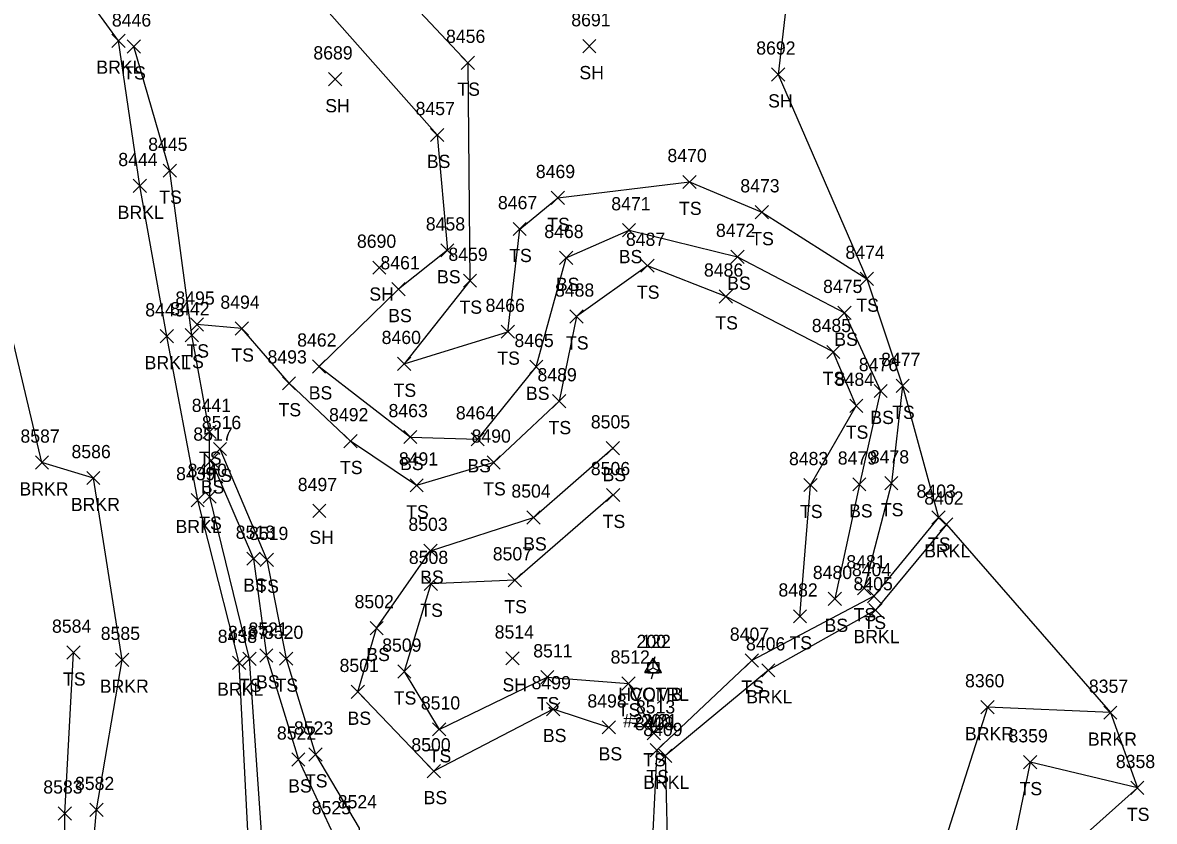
# Model space of a CAD drawing. Extents: x 1482574 to 1485769, y 580696 to 595649.
# Drawn here: x 1485243.5 to 1485414.9, y 581325.5 to 581446.4 of the extents above; entities that cross this region are included whole.
import ezdxf

# ---------------------------------------------------------------- set-up
doc = ezdxf.new("R2010")
doc.units = 0
for name, color, linetype in [('C_A', 7, 'Continuous'), ('C_C', 7, 'Continuous'), ('C_I', 7, 'Continuous'), ('CPSM', 7, 'Continuous'), ('L_A', 7, 'Continuous'), ('L_I', 7, 'Continuous'), ('L_TIC', 7, 'Continuous'), ('LAWE', 7, 'Continuous'), ('LELB', 7, 'Continuous'), ('LSOGP', 7, 'Continuous'), ('U_A', 7, 'Continuous'), ('U_C', 7, 'Continuous'), ('U_I', 7, 'Continuous'), ('UP', 7, 'Continuous')]:
    doc.layers.add(name, color=color, linetype=linetype)

msp = doc.modelspace()

# ---------------------------------------------------------------- linework, layer by layer
at = {"layer": 'CPSM'}
for p, q in [((1485337.71, 581347.99), (1485338.96, 581350.15)), ((1485340.21, 581347.99), (1485338.96, 581350.15)), ((1485338.96, 581348.71), (1485338.96, 581350.15)), ((1485337.71, 581347.99), (1485338.96, 581348.71)), ((1485338.96, 581348.71), (1485338.96, 581348.71)), ((1485338.96, 581348.71), (1485340.21, 581347.99)), ((1485337.71, 581347.99), (1485340.21, 581347.99))]:
    msp.add_line(p, q, dxfattribs=at)
at = {"layer": 'L_TIC'}
for points in [[(1485256.98, 581442.62), (1485258.98, 581444.62)], [(1485258.98, 581442.62), (1485256.98, 581444.62)], [(1485259.29, 581441.76), (1485261.29, 581443.76)], [(1485261.29, 581441.76), (1485259.29, 581443.76)], [(1485328.29, 581441.8), (1485330.29, 581443.8)], [(1485330.29, 581441.8), (1485328.29, 581443.8)], [(1485309.89, 581439.29), (1485311.89, 581441.29)], [(1485311.89, 581439.29), (1485309.89, 581441.29)], [(1485356.87, 581437.52), (1485358.87, 581439.52)], [(1485358.87, 581437.52), (1485356.87, 581439.52)], [(1485289.8, 581436.79), (1485291.8, 581438.79)], [(1485291.8, 581436.79), (1485289.8, 581438.79)], [(1485305.23, 581428.36), (1485307.23, 581430.36)], [(1485307.23, 581428.36), (1485305.23, 581430.36)], [(1485264.74, 581422.95), (1485266.74, 581424.95)], [(1485266.74, 581422.95), (1485264.74, 581424.95)], [(1485260.21, 581420.65), (1485262.21, 581422.65)], [(1485262.21, 581420.65), (1485260.21, 581422.65)], [(1485343.46, 581421.25), (1485345.46, 581423.25)], [(1485345.46, 581421.25), (1485343.46, 581423.25)], [(1485323.5, 581418.83), (1485325.5, 581420.83)], [(1485325.5, 581418.83), (1485323.5, 581420.83)], [(1485354.4, 581416.67), (1485356.4, 581418.67)], [(1485356.4, 581416.67), (1485354.4, 581418.67)], [(1485317.74, 581414.12), (1485319.74, 581416.12)], [(1485319.74, 581414.12), (1485317.74, 581416.12)], [(1485334.3, 581413.95), (1485336.3, 581415.95)], [(1485336.3, 581413.95), (1485334.3, 581415.95)], [(1485306.78, 581410.9), (1485308.78, 581412.9)], [(1485308.78, 581410.9), (1485306.78, 581412.9)], [(1485324.77, 581409.76), (1485326.77, 581411.76)], [(1485326.77, 581409.76), (1485324.77, 581411.76)], [(1485350.72, 581409.92), (1485352.72, 581411.92)], [(1485352.72, 581409.92), (1485350.72, 581411.92)], [(1485296.49, 581408.28), (1485298.49, 581410.28)], [(1485298.49, 581408.28), (1485296.49, 581410.28)], [(1485337.08, 581408.57), (1485339.08, 581410.57)], [(1485339.08, 581408.57), (1485337.08, 581410.57)], [(1485310.21, 581406.3), (1485312.21, 581408.3)], [(1485312.21, 581406.3), (1485310.21, 581408.3)], [(1485370.32, 581406.6), (1485372.32, 581408.6)], [(1485372.32, 581406.6), (1485370.32, 581408.6)], [(1485299.39, 581405.02), (1485301.39, 581407.02)], [(1485301.39, 581405.02), (1485299.39, 581407.02)], [(1485348.96, 581403.92), (1485350.96, 581405.92)], [(1485350.96, 581403.92), (1485348.96, 581405.92)], [(1485366.93, 581401.44), (1485368.93, 581403.44)], [(1485368.93, 581401.44), (1485366.93, 581403.44)], [(1485268.86, 581399.68), (1485270.86, 581401.68)], [(1485270.86, 581399.68), (1485268.86, 581401.68)], [(1485326.34, 581400.89), (1485328.34, 581402.89)], [(1485328.34, 581400.89), (1485326.34, 581402.89)], [(1485264.29, 581397.9), (1485266.29, 581399.9)], [(1485266.29, 581397.9), (1485264.29, 581399.9)], [(1485268.08, 581398.06), (1485270.08, 581400.06)], [(1485270.08, 581398.06), (1485268.08, 581400.06)], [(1485275.67, 581399.06), (1485277.67, 581401.06)], [(1485277.67, 581399.06), (1485275.67, 581401.06)], [(1485315.94, 581398.59), (1485317.94, 581400.58)], [(1485317.94, 581398.59), (1485315.94, 581400.58)], [(1485365.23, 581395.52), (1485367.23, 581397.52)], [(1485367.23, 581395.52), (1485365.23, 581397.52)], [(1485287.35, 581393.33), (1485289.35, 581395.33)], [(1485289.35, 581393.33), (1485287.35, 581395.33)], [(1485300.23, 581393.72), (1485302.23, 581395.72)], [(1485302.23, 581393.72), (1485300.23, 581395.72)], [(1485320.25, 581393.26), (1485322.25, 581395.26)], [(1485322.25, 581393.26), (1485320.25, 581395.26)], [(1485282.81, 581390.77), (1485284.81, 581392.77)], [(1485284.81, 581390.77), (1485282.81, 581392.77)], [(1485372.4, 581389.62), (1485374.4, 581391.61)], [(1485374.4, 581389.62), (1485372.4, 581391.61)], [(1485375.73, 581390.39), (1485377.73, 581392.39)], [(1485377.73, 581390.39), (1485375.73, 581392.39)], [(1485323.7, 581388.07), (1485325.7, 581390.07)], [(1485325.7, 581388.07), (1485323.7, 581390.07)], [(1485368.71, 581387.38), (1485370.71, 581389.38)], [(1485370.71, 581387.38), (1485368.71, 581389.38)], [(1485270.76, 581383.44), (1485272.76, 581385.44)], [(1485272.76, 581383.44), (1485270.76, 581385.44)], [(1485301.18, 581382.64), (1485303.18, 581384.64)], [(1485303.18, 581382.64), (1485301.18, 581384.64)], [(1485311.38, 581382.3), (1485313.38, 581384.3)], [(1485313.38, 581382.3), (1485311.38, 581384.3)], [(1485272.35, 581380.84), (1485274.35, 581382.84)], [(1485274.35, 581380.84), (1485272.35, 581382.84)], [(1485292.13, 581382.03), (1485294.12, 581384.03)], [(1485294.12, 581382.03), (1485292.13, 581384.03)], [(1485331.85, 581380.95), (1485333.85, 581382.95)], [(1485333.85, 581380.95), (1485331.85, 581382.95)], [(1485271, 581379.09), (1485273, 581381.09)], [(1485273, 581379.09), (1485271, 581381.09)], [(1485245.39, 581378.79), (1485247.39, 581380.79)], [(1485247.39, 581378.79), (1485245.39, 581380.79)], [(1485313.8, 581378.8), (1485315.8, 581380.79)], [(1485315.8, 581378.8), (1485313.8, 581380.79)], [(1485253.18, 581376.44), (1485255.17, 581378.44)], [(1485255.17, 581376.44), (1485253.18, 581378.44)], [(1485369.18, 581375.48), (1485371.18, 581377.47)], [(1485371.18, 581375.48), (1485369.18, 581377.47)], [(1485374.02, 581375.65), (1485376.02, 581377.65)], [(1485376.02, 581375.65), (1485374.02, 581377.65)], [(1485302.13, 581375.33), (1485304.13, 581377.33)], [(1485304.13, 581375.33), (1485302.13, 581377.33)], [(1485331.9, 581373.87), (1485333.9, 581375.87)], [(1485333.9, 581373.87), (1485331.9, 581375.87)], [(1485361.78, 581375.38), (1485363.78, 581377.38)], [(1485363.78, 581375.38), (1485361.78, 581377.38)], [(1485268.97, 581373.1), (1485270.97, 581375.1)], [(1485270.97, 581373.1), (1485268.97, 581375.1)], [(1485270.79, 581373.61), (1485272.79, 581375.61)], [(1485272.79, 581373.61), (1485270.79, 581375.61)], [(1485287.39, 581371.46), (1485289.39, 581373.46)], [(1485289.39, 581371.46), (1485287.39, 581373.46)], [(1485319.82, 581370.47), (1485321.82, 581372.47)], [(1485321.82, 581370.47), (1485319.82, 581372.47)], [(1485381.17, 581370.46), (1485383.17, 581372.45)], [(1485383.17, 581370.46), (1485381.17, 581372.45)], [(1485382.35, 581369.41), (1485384.35, 581371.41)], [(1485384.35, 581369.41), (1485382.35, 581371.41)], [(1485304.22, 581365.44), (1485306.22, 581367.44)], [(1485306.22, 581365.44), (1485304.22, 581367.44)], [(1485277.42, 581364.23), (1485279.42, 581366.23)], [(1485279.42, 581364.23), (1485277.42, 581366.23)], [(1485279.45, 581364.06), (1485281.45, 581366.06)], [(1485281.45, 581364.06), (1485279.45, 581366.06)], [(1485304.28, 581360.43), (1485306.28, 581362.43)], [(1485306.28, 581360.43), (1485304.28, 581362.43)], [(1485317, 581360.97), (1485319, 581362.97)], [(1485319, 581360.97), (1485317, 581362.97)], [(1485369.9, 581359.76), (1485371.9, 581361.76)], [(1485371.9, 581359.76), (1485369.9, 581361.76)], [(1485371.39, 581358.57), (1485373.39, 581360.57)], [(1485373.39, 581358.57), (1485371.39, 581360.57)], [(1485365.47, 581358.15), (1485367.47, 581360.15)], [(1485367.47, 581358.15), (1485365.47, 581360.15)], [(1485360.18, 581355.5), (1485362.18, 581357.5)], [(1485362.18, 581355.5), (1485360.18, 581357.5)], [(1485371.63, 581356.44), (1485373.63, 581358.44)], [(1485373.63, 581356.44), (1485371.63, 581358.44)], [(1485296.07, 581353.73), (1485298.07, 581355.73)], [(1485298.07, 581353.73), (1485296.07, 581355.73)], [(1485250.17, 581350.02), (1485252.17, 581352.02)], [(1485252.17, 581350.02), (1485250.17, 581352.02)], [(1485257.55, 581348.93), (1485259.55, 581350.93)], [(1485259.55, 581348.93), (1485257.55, 581350.93)], [(1485275.27, 581348.48), (1485277.27, 581350.48)], [(1485277.27, 581348.48), (1485275.27, 581350.48)], [(1485276.82, 581349.06), (1485278.82, 581351.06)], [(1485278.82, 581349.06), (1485276.82, 581351.06)], [(1485279.37, 581349.58), (1485281.37, 581351.58)], [(1485281.37, 581349.58), (1485279.37, 581351.58)], [(1485282.36, 581349.09), (1485284.36, 581351.09)], [(1485284.36, 581349.09), (1485282.36, 581351.09)], [(1485316.65, 581349.14), (1485318.65, 581351.14)], [(1485318.65, 581349.14), (1485316.65, 581351.14)], [(1485352.9, 581348.81), (1485354.9, 581350.81)], [(1485354.9, 581348.81), (1485352.9, 581350.81)], [(1485300.26, 581347.15), (1485302.26, 581349.15)], [(1485302.26, 581347.15), (1485300.26, 581349.15)], [(1485321.92, 581346.29), (1485323.92, 581348.29)], [(1485323.92, 581346.29), (1485321.92, 581348.29)], [(1485355.4, 581347.34), (1485357.4, 581349.34)], [(1485357.4, 581347.34), (1485355.4, 581349.34)], [(1485334.2, 581345.35), (1485336.2, 581347.35)], [(1485336.2, 581345.35), (1485334.2, 581347.35)], [(1485293.23, 581344.08), (1485295.23, 581346.08)], [(1485295.23, 581344.08), (1485293.23, 581346.08)], [(1485322.81, 581341.47), (1485324.81, 581343.47)], [(1485324.81, 581341.47), (1485322.81, 581343.47)], [(1485388.58, 581341.76), (1485390.58, 581343.76)], [(1485390.58, 581341.76), (1485388.58, 581343.76)], [(1485407.19, 581340.93), (1485409.19, 581342.93)], [(1485409.19, 581340.93), (1485407.19, 581342.93)], [(1485305.55, 581338.4), (1485307.55, 581340.4)], [(1485307.55, 581338.4), (1485305.55, 581340.4)], [(1485331.25, 581338.7), (1485333.25, 581340.7)], [(1485333.25, 581338.7), (1485331.25, 581340.7)], [(1485338.04, 581337.8), (1485340.04, 581339.8)], [(1485340.04, 581337.8), (1485338.04, 581339.8)], [(1485286.81, 581334.61), (1485288.81, 581336.61)], [(1485288.81, 581334.61), (1485286.81, 581336.61)], [(1485338.52, 581335.26), (1485340.52, 581337.26)], [(1485340.52, 581335.26), (1485338.52, 581337.26)], [(1485339.79, 581334.39), (1485341.79, 581336.39)], [(1485341.79, 581334.39), (1485339.79, 581336.39)], [(1485284.22, 581333.85), (1485286.22, 581335.84)], [(1485286.22, 581333.85), (1485284.22, 581335.84)], [(1485395.03, 581333.43), (1485397.03, 581335.43)], [(1485397.03, 581333.43), (1485395.03, 581335.43)], [(1485304.75, 581332.07), (1485306.75, 581334.07)], [(1485306.75, 581332.07), (1485304.75, 581334.07)], [(1485411.28, 581329.54), (1485413.28, 581331.54)], [(1485413.28, 581329.54), (1485411.28, 581331.54)], [(1485253.65, 581326.22), (1485255.65, 581328.22)], [(1485255.65, 581326.22), (1485253.65, 581328.22)], [(1485248.85, 581325.68), (1485250.85, 581327.68)], [(1485250.85, 581325.68), (1485248.85, 581327.68)]]:
    msp.add_lwpolyline(points, dxfattribs=at)
at = {"layer": 'LAWE'}
for points in [[(1485257.98, 581443.62), (1485236.74, 581472.74)], [(1485246.39, 581379.79), (1485231.41, 581442.65)], [(1485383.35, 581370.41), (1485372.63, 581357.44), (1485356.4, 581348.34), (1485340.79, 581335.39), (1485341.22, 581317.01), (1485338.86, 581297.19), (1485346.76, 581274.6), (1485345.53, 581239.6), (1485332.99, 581225.19), (1485315.53, 581218.82), (1485295.3, 581206.53), (1485284.77, 581228.87), (1485269.41, 581235.91), (1485273, 581250.57), (1485271.25, 581267.15), (1485275.06, 581296.66), (1485277.83, 581319.14), (1485276.27, 581349.48), (1485269.97, 581374.1), (1485265.29, 581398.9), (1485261.21, 581421.65), (1485257.98, 581443.62)], [(1485364.63, 581186.29), (1485351.85, 581199.26), (1485344.05, 581203.55), (1485334.83, 581196.93), (1485324.09, 581192.81), (1485311.88, 581188.77), (1485287.13, 581192.44), (1485263.74, 581206.89), (1485243.58, 581216.33), (1485234.47, 581223.79), (1485232.82, 581234.01), (1485239.54, 581253.71), (1485237.14, 581263.3), (1485247.7, 581282.83), (1485252.83, 581306.34), (1485254.65, 581327.22), (1485258.55, 581349.93), (1485254.18, 581377.44), (1485246.39, 581379.79)], [(1485408.19, 581341.93), (1485389.57, 581342.76), (1485380.27, 581313.64), (1485378.4, 581300.8), (1485376.61, 581261.15), (1485372.43, 581245.94), (1485361.25, 581222.94), (1485351.39, 581213.83), (1485346.53, 581207.64)]]:
    msp.add_lwpolyline(points, dxfattribs=at)
at = {"layer": 'LELB'}
for points in [[(1485244.68, 581483.71), (1485267.26, 581478.31), (1485278.98, 581475.49), (1485293.07, 581459.24), (1485310.89, 581440.29), (1485311.21, 581407.3), (1485301.23, 581394.72), (1485316.94, 581399.58), (1485318.75, 581415.12), (1485324.5, 581419.83), (1485344.46, 581422.25), (1485355.41, 581417.67), (1485371.32, 581407.6), (1485376.73, 581391.39), (1485375.02, 581376.65), (1485370.9, 581360.76)], [(1485243.49, 581476.07), (1485262.58, 581471.63), (1485275.46, 581469.11), (1485283.67, 581454.93), (1485306.23, 581429.36), (1485307.78, 581411.9), (1485300.39, 581406.02), (1485288.35, 581394.33), (1485302.18, 581383.64), (1485312.38, 581383.3), (1485321.25, 581394.26), (1485325.77, 581410.76), (1485335.3, 581414.95), (1485351.72, 581410.92), (1485367.94, 581402.44), (1485373.4, 581390.61), (1485370.18, 581376.47), (1485366.47, 581359.15)], [(1485382.17, 581371.45), (1485372.39, 581359.57), (1485353.9, 581349.81), (1485339.52, 581336.26), (1485338.54, 581316.78), (1485335.56, 581296.28), (1485342.83, 581274.39), (1485341.97, 581255.87), (1485331.93, 581240.54), (1485325.91, 581234.81), (1485306.64, 581229.27), (1485288.3, 581231.41), (1485278.84, 581237.25), (1485275.29, 581246.67), (1485275.63, 581267.02), (1485277.14, 581296.83), (1485279.94, 581319.45), (1485277.82, 581350.06), (1485271.79, 581374.61), (1485271.76, 581384.44), (1485269.08, 581399.06), (1485265.74, 581423.95), (1485260.29, 581442.76)], [(1485361.18, 581356.5), (1485362.78, 581376.38), (1485369.71, 581388.38), (1485366.23, 581396.52), (1485349.96, 581404.92), (1485338.08, 581409.57), (1485327.34, 581401.89), (1485324.7, 581389.07), (1485314.8, 581379.8), (1485303.13, 581376.33), (1485293.12, 581383.03), (1485283.81, 581391.77), (1485276.67, 581400.06), (1485269.86, 581400.68)], [(1485273.35, 581381.84), (1485280.45, 581365.06), (1485283.36, 581350.09), (1485287.81, 581335.61), (1485294.44, 581324.44), (1485294.83, 581318.6), (1485301.84, 581314.86), (1485314.42, 581306.31), (1485325, 581296.54), (1485331.93, 581282)], [(1485332.25, 581339.7), (1485323.81, 581342.47), (1485305.75, 581333.07), (1485294.23, 581345.08), (1485297.07, 581354.73), (1485305.22, 581366.44), (1485320.82, 581371.47), (1485332.85, 581381.95)], [(1485272, 581380.09), (1485278.42, 581365.23), (1485280.37, 581350.58), (1485285.23, 581334.84), (1485290.5, 581323.54), (1485291, 581317.47), (1485300.49, 581313.27), (1485313.42, 581304.31), (1485322.4, 581294.21), (1485329.24, 581282.25)], [(1485332.9, 581374.87), (1485318, 581361.97), (1485305.28, 581361.43), (1485301.26, 581348.15), (1485306.55, 581339.4), (1485322.92, 581347.29), (1485335.2, 581346.35), (1485339.04, 581338.8)], [(1485239.29, 581274.63), (1485247.03, 581286.62), (1485249.94, 581305.84), (1485249.85, 581326.68), (1485251.17, 581351.02)], [(1485412.28, 581330.54), (1485396.03, 581334.43), (1485391.39, 581311.88), (1485389.26, 581292.21), (1485381.1, 581261.94), (1485376.59, 581249.35), (1485371.32, 581237.02), (1485363.09, 581221.27), (1485355.37, 581213.19), (1485349.56, 581208.34), (1485365.09, 581203.45)]]:
    msp.add_lwpolyline(points, dxfattribs=at)
at = {"layer": 'LSOGP'}
msp.add_lwpolyline([(1485362.85, 581481.39), (1485357.87, 581438.52), (1485371.32, 581407.6), (1485376.73, 581391.39), (1485382.17, 581371.45), (1485383.35, 581370.41), (1485408.19, 581341.93), (1485412.28, 581330.54), (1485391.39, 581311.88), (1485389.26, 581292.21), (1485381.1, 581261.94), (1485376.59, 581249.35), (1485371.32, 581237.02), (1485368.85, 581210.37), (1485374.6, 581203.09), (1485368.92, 581176.98), (1485371.78, 581152.31), (1485367.66, 581152.31), (1485359.77, 581153.43), (1485325.97, 581135.91), (1485309.13, 581133.94), (1485296, 581124.04)], dxfattribs=at)
at = {"layer": 'UP'}
for p, q in [((1485339.21, 581350.38), (1485338.96, 581349.54)), ((1485338.13, 581347.88), (1485338.13, 581349.54)), ((1485338.13, 581349.54), (1485339.8, 581349.54)), ((1485338.96, 581348.71), (1485338.96, 581348.71)), ((1485339.8, 581349.54), (1485339.8, 581347.88)), ((1485339.8, 581347.88), (1485338.13, 581347.88)), ((1485338.72, 581347.04), (1485338.96, 581347.88))]:
    msp.add_line(p, q, dxfattribs=at)
msp.add_circle((1485338.96, 581348.71), 0.833, dxfattribs=at)

# ---------------------------------------------------------------- texts
at = {"layer": 'C_A'}
msp.add_text('HVCTRL', height=2, dxfattribs=at).set_placement((1485333.66, 581343.71))
at = {"layer": 'C_C'}
msp.add_text('=200', height=2, dxfattribs=at).set_placement((1485335.62, 581339.71))
at = {"layer": 'C_I'}
msp.add_text('122', height=2, dxfattribs=at).set_placement((1485337.17, 581351.71))
at = {"layer": 'L_A'}
for s, p in [('BRKL', (1485254.63, 581438.62)), ('TS', (1485258.7, 581437.76)), ('SH', (1485327.78, 581437.8)), ('TS', (1485309.3, 581435.29)), ('SH', (1485289.29, 581432.79)), ('SH', (1485356.36, 581433.52)), ('BS', (1485304.67, 581424.36)), ('TS', (1485264.15, 581418.95)), ('BRKL', (1485257.86, 581416.65)), ('TS', (1485342.87, 581417.25)), ('TS', (1485322.91, 581414.83)), ('TS', (1485353.81, 581412.67)), ('TS', (1485317.15, 581410.12)), ('BS', (1485333.74, 581409.95)), ('BS', (1485306.22, 581406.9)), ('BS', (1485324.21, 581405.76)), ('TS', (1485336.49, 581404.57)), ('BS', (1485350.16, 581405.92)), ('SH', (1485295.97, 581404.28)), ('TS', (1485309.62, 581402.3)), ('TS', (1485369.73, 581402.6)), ('BS', (1485298.83, 581401.02)), ('TS', (1485348.37, 581399.92)), ('TS', (1485325.75, 581396.89)), ('BS', (1485366.38, 581397.44)), ('TS', (1485268.27, 581395.68)), ('TS', (1485275.08, 581395.06)), ('TS', (1485315.35, 581394.58)), ('BRKL', (1485261.94, 581393.9)), ('TS', (1485267.49, 581394.06)), ('TS', (1485364.63, 581391.52)), ('BS', (1485286.79, 581389.33)), ('TS', (1485299.64, 581389.72)), ('BS', (1485319.69, 581389.26)), ('TS', (1485282.22, 581386.77)), ('TS', (1485375.14, 581386.39)), ('TS', (1485323.11, 581384.07)), ('BS', (1485371.84, 581385.61)), ('TS', (1485368.12, 581383.38)), ('TS', (1485270.17, 581379.44)), ('TS', (1485291.53, 581378.03)), ('BS', (1485300.62, 581378.64)), ('BS', (1485310.82, 581378.3)), ('TS', (1485271.76, 581376.84)), ('BS', (1485331.29, 581376.95)), ('BRKR', (1485242.98, 581374.79)), ('BS', (1485270.44, 581375.09)), ('TS', (1485313.21, 581374.8)), ('BRKR', (1485250.77, 581372.44)), ('TS', (1485301.54, 581371.33)), ('TS', (1485361.19, 581371.38)), ('BS', (1485368.62, 581371.47)), ('TS', (1485373.43, 581371.65)), ('BRKL', (1485266.62, 581369.1)), ('TS', (1485270.2, 581369.61)), ('TS', (1485331.31, 581369.87)), ('SH', (1485286.88, 581367.46)), ('BS', (1485319.26, 581366.47)), ('BRKL', (1485379.99, 581365.41)), ('TS', (1485380.58, 581366.45)), ('BS', (1485276.86, 581360.23)), ('TS', (1485278.86, 581360.06)), ('BS', (1485303.66, 581361.44)), ('TS', (1485316.41, 581356.97)), ('TS', (1485303.69, 581356.43)), ('TS', (1485369.31, 581355.76)), ('BS', (1485364.91, 581354.15)), ('TS', (1485370.8, 581354.57)), ('TS', (1485359.59, 581351.5)), ('BRKL', (1485369.28, 581352.44)), ('BS', (1485295.51, 581349.73)), ('TS', (1485249.58, 581346.02)), ('BRKR', (1485255.14, 581344.93)), ('TS', (1485276.23, 581345.06)), ('BS', (1485278.81, 581345.58)), ('TS', (1485281.77, 581345.09)), ('SH', (1485316.13, 581345.14)), ('TS', (1485352.31, 581344.81)), ('BRKL', (1485272.91, 581344.48)), ('TS', (1485299.67, 581343.15)), ('BRKL', (1485353.04, 581343.34)), ('TS', (1485321.33, 581342.29)), ('TS', (1485333.6, 581341.35)), ('BS', (1485292.67, 581340.08)), ('BRKR', (1485386.17, 581337.75)), ('BS', (1485322.25, 581337.47)), ('BRKR', (1485404.78, 581336.93)), ('TS', (1485304.96, 581334.4)), ('BS', (1485330.69, 581334.7)), ('TS', (1485337.45, 581333.8)), ('TS', (1485337.93, 581331.26)), ('BS', (1485283.67, 581329.84)), ('TS', (1485286.22, 581330.61)), ('BRKL', (1485337.44, 581330.39)), ('TS', (1485394.44, 581329.43)), ('BS', (1485304.19, 581328.07)), ('TS', (1485410.69, 581325.54))]:
    msp.add_text(s, height=2, dxfattribs=at).set_placement(p)
at = {"layer": 'L_I'}
for s, p in [('8446', (1485256.98, 581445.76)), ('8691', (1485326.55, 581445.8)), ('8456', (1485307.58, 581443.29)), ('8689', (1485287.49, 581440.79)), ('8692', (1485354.56, 581441.52)), ('8457', (1485302.97, 581432.36)), ('8445', (1485262.48, 581426.95)), ('8470', (1485341.11, 581425.25)), ('8444', (1485257.95, 581424.65)), ('8469', (1485321.18, 581422.83)), ('8473', (1485352.15, 581420.67)), ('8467', (1485315.44, 581418.12)), ('8471', (1485332.61, 581417.95)), ('8458', (1485304.52, 581414.9)), ('8468', (1485322.46, 581413.76)), ('8472', (1485348.46, 581413.92)), ('8690', (1485294.09, 581412.28)), ('8487', (1485334.82, 581412.57)), ('8459', (1485307.94, 581410.3)), ('8474', (1485368.06, 581410.6)), ('8461', (1485297.65, 581409.02)), ('8486', (1485346.64, 581407.92)), ('8488', (1485324.08, 581404.89)), ('8475', (1485364.68, 581405.44)), ('8495', (1485266.6, 581403.68)), ('8494', (1485273.41, 581403.06)), ('8443', (1485262.03, 581401.9)), ('8442', (1485265.82, 581402.06)), ('8466', (1485313.57, 581402.58)), ('8485', (1485362.97, 581399.52)), ('8460', (1485297.83, 581397.72)), ('8462', (1485285.04, 581397.33)), ('8465', (1485317.94, 581397.26)), ('8493', (1485280.55, 581394.77)), ('8477', (1485373.47, 581394.39)), ('8476', (1485370.09, 581393.61)), ('8489', (1485321.43, 581392.07)), ('8484', (1485366.45, 581391.38)), ('8441', (1485269.07, 581387.44)), ('8492', (1485289.87, 581386.03)), ('8463', (1485298.87, 581386.64)), ('8464', (1485309.07, 581386.3)), ('8516', (1485270.61, 581384.84)), ('8505', (1485329.51, 581384.95)), ('8587', (1485243.13, 581382.79)), ('8517', (1485269.31, 581383.09)), ('8490', (1485311.45, 581382.79)), ('8586', (1485250.86, 581380.44)), ('8491', (1485300.44, 581379.33)), ('8483', (1485359.52, 581379.38)), ('8479', (1485366.91, 581379.47)), ('8478', (1485371.76, 581379.65)), ('8439', (1485266.7, 581377.1)), ('8440', (1485268.45, 581377.61)), ('8506', (1485329.51, 581377.87)), ('8497', (1485285.13, 581375.46)), ('8504', (1485317.48, 581374.47)), ('8403', (1485378.84, 581374.45)), ('8402', (1485380.01, 581373.41)), ('8503', (1485301.88, 581369.44)), ('8518', (1485275.73, 581368.23)), ('8519', (1485277.75, 581368.06)), ('8508', (1485301.95, 581364.43)), ('8507', (1485314.66, 581364.97)), ('8481', (1485368.21, 581363.76)), ('8480', (1485363.13, 581362.15)), ('8404', (1485369.05, 581362.57)), ('8405', (1485369.29, 581360.44)), ('8482', (1485357.92, 581359.5)), ('8502', (1485293.73, 581357.73)), ('8584', (1485247.91, 581354.02)), ('8521', (1485277.67, 581353.58)), ('8520', (1485280.01, 581353.09)), ('8514', (1485314.95, 581353.14)), ('8585', (1485255.29, 581352.93)), ('8438', (1485273.01, 581352.48)), ('8437', (1485274.56, 581353.06)), ('8407', (1485350.56, 581352.81)), ('8509', (1485297.91, 581351.15)), ('8511', (1485320.79, 581350.29)), ('8406', (1485353.01, 581351.34)), ('8501', (1485291.46, 581348.08)), ('8512', (1485332.5, 581349.35)), ('8499', (1485320.54, 581345.47)), ('8360', (1485386.18, 581345.76)), ('8357', (1485404.93, 581344.93)), ('8510', (1485303.77, 581342.4)), ('8498', (1485328.99, 581342.7)), ('8513', (1485336.34, 581341.8)), ('8522', (1485281.97, 581337.84)), ('8523', (1485284.55, 581338.61)), ('8408', (1485336.18, 581339.26)), ('8409', (1485337.45, 581338.39)), ('8500', (1485302.33, 581336.07)), ('8359', (1485392.76, 581337.43)), ('8358', (1485409.02, 581333.54)), ('8583', (1485246.59, 581329.68)), ('8582', (1485251.39, 581330.22)), ('8524', (1485291.18, 581327.44)), ('8525', (1485287.24, 581326.54))]:
    msp.add_text(s, height=2, dxfattribs=at).set_placement(p)
at = {"layer": 'U_A'}
msp.add_text('COMB', height=2, dxfattribs=at).set_placement((1485335.35, 581343.71))
at = {"layer": 'U_C'}
msp.add_text('#23/21', height=2, dxfattribs=at).set_placement((1485334.4, 581339.71))
at = {"layer": 'U_I'}
msp.add_text('200', height=2, dxfattribs=at).set_placement((1485336.44, 581351.71))

doc.saveas('drawing.dxf')
